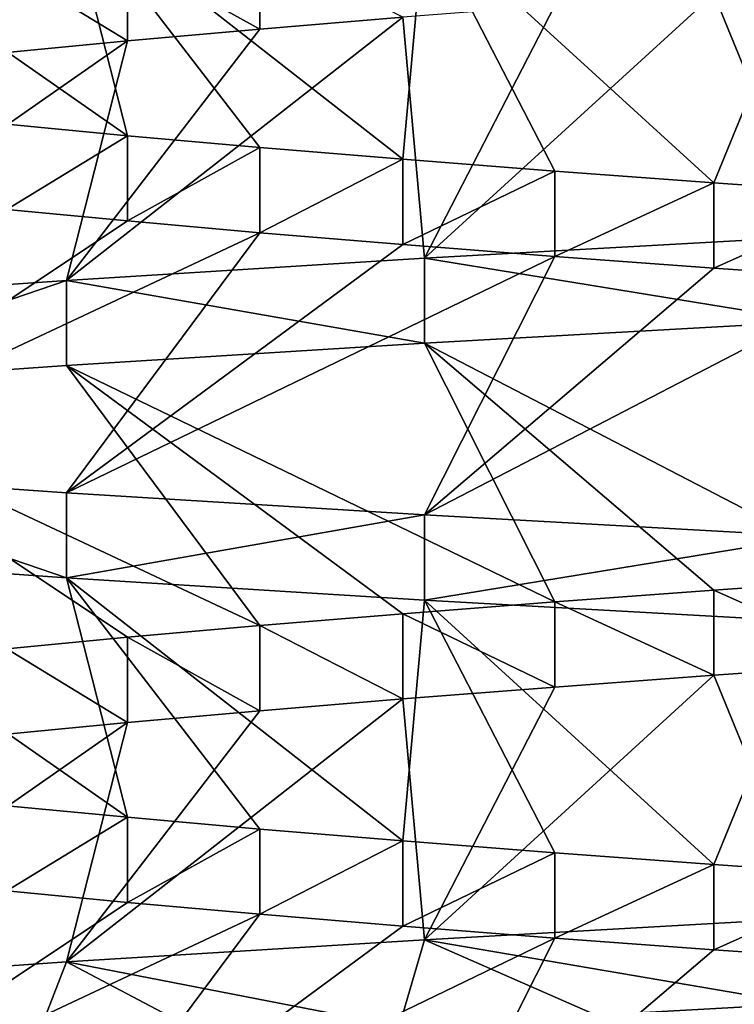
# Model space of a CAD drawing. Header units: inches. Extents: x -4.64 to 4.64, y -1.42 to 0.49.
# Tile 578 of 608: x 4.1951 to 4.2279, y 0.2684 to 0.3135. Entities that reach past the tile are written whole.
import ezdxf

# ---------------------------------------------------------------- set-up
doc = ezdxf.new("R2010")
doc.units = ezdxf.units.IN
doc.header["$LTSCALE"] = 65.185185
doc.header["$MEASUREMENT"] = 0
for name, color, linetype in [('108', 7, 'CONTINUOUS'), ('111', 7, 'CONTINUOUS'), ('112', 7, 'CONTINUOUS'), ('114', 7, 'CONTINUOUS'), ('275', 7, 'CONTINUOUS'), ('276', 7, 'CONTINUOUS'), ('362', 7, 'CONTINUOUS'), ('365', 7, 'CONTINUOUS'), ('366', 7, 'CONTINUOUS'), ('368', 7, 'CONTINUOUS'), ('512', 7, 'CONTINUOUS'), ('513', 7, 'CONTINUOUS')]:
    doc.layers.add(name, color=color, linetype=linetype)

msp = doc.modelspace()

# ---------------------------------------------------------------- linework, layer by layer
at = {"layer": '108', "color": 7, "linetype": 'CONTINUOUS', "true_color": 0x969696}
for points in [[(4.213645, 0.271323, 8.712769), (4.230847, 0.268381, 8.718049), (4.231468, 0.27232, 8.718175), (4.213645, 0.271323, 8.712769)], [(4.197219, 0.270304, 8.703988), (4.212477, 0.267352, 8.712276), (4.213645, 0.271323, 8.712769), (4.197219, 0.270304, 8.703988)], [(4.212477, 0.267352, 8.712276), (4.221514, 0.267872, 8.715629), (4.213645, 0.271323, 8.712769), (4.212477, 0.267352, 8.712276)], [(4.221514, 0.267872, 8.715629), (4.230847, 0.268381, 8.718049), (4.213645, 0.271323, 8.712769), (4.221514, 0.267872, 8.715629)], [(4.182822, 0.269297, 8.692173), (4.195651, 0.266297, 8.702918), (4.197219, 0.270304, 8.703988), (4.182822, 0.269297, 8.692173)], [(4.195651, 0.266297, 8.702918), (4.203824, 0.266823, 8.708023), (4.197219, 0.270304, 8.703988), (4.195651, 0.266297, 8.702918)], [(4.203824, 0.266823, 8.708023), (4.212477, 0.267352, 8.712276), (4.197219, 0.270304, 8.703988), (4.203824, 0.266823, 8.708023)], [(4.188033, 0.265773, 8.697007), (4.195651, 0.266297, 8.702918), (4.182822, 0.269297, 8.692173), (4.188033, 0.265773, 8.697007)]]:
    msp.add_3dface(points, dxfattribs=at)
at = {"layer": '111', "color": 7, "linetype": 'CONTINUOUS', "true_color": 0x969696}
for points in [[(4.213645, 0.302573, 8.712769), (4.231468, 0.299664, 8.718175), (4.231468, 0.30357, 8.718175), (4.213645, 0.302573, 8.712769)], [(4.197219, 0.301554, 8.703988), (4.213644, 0.298671, 8.712768), (4.213645, 0.302573, 8.712769), (4.197219, 0.301554, 8.703988)], [(4.213644, 0.298671, 8.712768), (4.231468, 0.299664, 8.718175), (4.213645, 0.302573, 8.712769), (4.213644, 0.298671, 8.712768)], [(4.182822, 0.300547, 8.692173), (4.182823, 0.296642, 8.692173), (4.197219, 0.301554, 8.703988), (4.182822, 0.300547, 8.692173)], [(4.182823, 0.296642, 8.692173), (4.19722, 0.29765, 8.703989), (4.197219, 0.301554, 8.703988), (4.182823, 0.296642, 8.692173)], [(4.19722, 0.29765, 8.703989), (4.213644, 0.298671, 8.712768), (4.197219, 0.301554, 8.703988), (4.19722, 0.29765, 8.703989)], [(4.197219, 0.287915, 8.546012), (4.182822, 0.288921, 8.557827), (4.182823, 0.292827, 8.557827), (4.197219, 0.287915, 8.546012)], [(4.19722, 0.291818, 8.546011), (4.197219, 0.287915, 8.546012), (4.182823, 0.292827, 8.557827), (4.19722, 0.291818, 8.546011)], [(4.213644, 0.290798, 8.537232), (4.197219, 0.287915, 8.546012), (4.19722, 0.291818, 8.546011), (4.213644, 0.290798, 8.537232)], [(4.213645, 0.286896, 8.537231), (4.197219, 0.287915, 8.546012), (4.213644, 0.290798, 8.537232), (4.213645, 0.286896, 8.537231)], [(4.231468, 0.289804, 8.531825), (4.213645, 0.286896, 8.537231), (4.213644, 0.290798, 8.537232), (4.231468, 0.289804, 8.531825)], [(4.231468, 0.285898, 8.531825), (4.213645, 0.286896, 8.537231), (4.231468, 0.289804, 8.531825), (4.231468, 0.285898, 8.531825)]]:
    msp.add_3dface(points, dxfattribs=at)
at = {"layer": '112', "color": 7, "linetype": 'CONTINUOUS', "true_color": 0x969696}
for points in [[(4.226913, 0.314696, 8.696046), (4.231468, 0.30357, 8.718175), (4.234469, 0.315224, 8.69807), (4.226913, 0.314696, 8.696046)], [(4.213645, 0.302573, 8.712769), (4.231468, 0.30357, 8.718175), (4.226913, 0.314696, 8.696046), (4.213645, 0.302573, 8.712769)], [(4.219614, 0.314157, 8.693243), (4.213645, 0.302573, 8.712769), (4.226913, 0.314696, 8.696046), (4.219614, 0.314157, 8.693243)], [(4.212644, 0.313614, 8.689692), (4.213645, 0.302573, 8.712769), (4.219614, 0.314157, 8.693243), (4.212644, 0.313614, 8.689692)], [(4.197219, 0.301554, 8.703988), (4.213645, 0.302573, 8.712769), (4.212644, 0.313614, 8.689692), (4.197219, 0.301554, 8.703988)], [(4.206087, 0.313069, 8.685433), (4.197219, 0.301554, 8.703988), (4.212644, 0.313614, 8.689692), (4.206087, 0.313069, 8.685433)], [(4.200008, 0.31253, 8.680509), (4.197219, 0.301554, 8.703988), (4.206087, 0.313069, 8.685433), (4.200008, 0.31253, 8.680509)], [(4.182822, 0.300547, 8.692173), (4.197219, 0.301554, 8.703988), (4.200008, 0.31253, 8.680509), (4.182822, 0.300547, 8.692173)], [(4.19448, 0.312004, 8.67498), (4.182822, 0.300547, 8.692173), (4.200008, 0.31253, 8.680509), (4.19448, 0.312004, 8.67498)], [(4.200011, 0.30428, 8.569488), (4.182823, 0.292827, 8.557827), (4.194483, 0.304808, 8.575016), (4.200011, 0.30428, 8.569488)], [(4.20609, 0.30374, 8.564565), (4.182823, 0.292827, 8.557827), (4.200011, 0.30428, 8.569488), (4.20609, 0.30374, 8.564565)], [(4.19722, 0.291818, 8.546011), (4.182823, 0.292827, 8.557827), (4.20609, 0.30374, 8.564565), (4.19722, 0.291818, 8.546011)], [(4.212647, 0.303198, 8.560307), (4.19722, 0.291818, 8.546011), (4.20609, 0.30374, 8.564565), (4.212647, 0.303198, 8.560307)], [(4.219617, 0.302652, 8.556755), (4.19722, 0.291818, 8.546011), (4.212647, 0.303198, 8.560307), (4.219617, 0.302652, 8.556755)], [(4.213644, 0.290798, 8.537232), (4.19722, 0.291818, 8.546011), (4.219617, 0.302652, 8.556755), (4.213644, 0.290798, 8.537232)], [(4.226915, 0.302114, 8.553954), (4.213644, 0.290798, 8.537232), (4.219617, 0.302652, 8.556755), (4.226915, 0.302114, 8.553954)], [(4.234471, 0.301588, 8.551929), (4.213644, 0.290798, 8.537232), (4.226915, 0.302114, 8.553954), (4.234471, 0.301588, 8.551929)], [(4.231468, 0.289804, 8.531825), (4.213644, 0.290798, 8.537232), (4.234471, 0.301588, 8.551929), (4.231468, 0.289804, 8.531825)], [(4.226913, 0.283446, 8.696046), (4.231468, 0.27232, 8.718175), (4.234469, 0.283974, 8.69807), (4.226913, 0.283446, 8.696046)], [(4.213645, 0.271323, 8.712769), (4.231468, 0.27232, 8.718175), (4.226913, 0.283446, 8.696046), (4.213645, 0.271323, 8.712769)], [(4.219614, 0.282907, 8.693243), (4.213645, 0.271323, 8.712769), (4.226913, 0.283446, 8.696046), (4.219614, 0.282907, 8.693243)], [(4.212644, 0.282364, 8.689692), (4.213645, 0.271323, 8.712769), (4.219614, 0.282907, 8.693243), (4.212644, 0.282364, 8.689692)], [(4.197219, 0.270304, 8.703988), (4.213645, 0.271323, 8.712769), (4.212644, 0.282364, 8.689692), (4.197219, 0.270304, 8.703988)], [(4.206087, 0.281819, 8.685433), (4.197219, 0.270304, 8.703988), (4.212644, 0.282364, 8.689692), (4.206087, 0.281819, 8.685433)], [(4.200008, 0.28128, 8.680509), (4.197219, 0.270304, 8.703988), (4.206087, 0.281819, 8.685433), (4.200008, 0.28128, 8.680509)], [(4.182822, 0.269297, 8.692173), (4.197219, 0.270304, 8.703988), (4.200008, 0.28128, 8.680509), (4.182822, 0.269297, 8.692173)], [(4.19448, 0.280754, 8.67498), (4.182822, 0.269297, 8.692173), (4.200008, 0.28128, 8.680509), (4.19448, 0.280754, 8.67498)], [(4.200011, 0.27303, 8.569488), (4.182823, 0.261577, 8.557827), (4.194483, 0.273558, 8.575016), (4.200011, 0.27303, 8.569488)], [(4.20609, 0.27249, 8.564565), (4.182823, 0.261577, 8.557827), (4.200011, 0.27303, 8.569488), (4.20609, 0.27249, 8.564565)], [(4.19722, 0.260568, 8.546011), (4.182823, 0.261577, 8.557827), (4.20609, 0.27249, 8.564565), (4.19722, 0.260568, 8.546011)], [(4.212647, 0.271948, 8.560307), (4.19722, 0.260568, 8.546011), (4.20609, 0.27249, 8.564565), (4.212647, 0.271948, 8.560307)], [(4.219617, 0.271402, 8.556755), (4.19722, 0.260568, 8.546011), (4.212647, 0.271948, 8.560307), (4.219617, 0.271402, 8.556755)], [(4.213644, 0.259548, 8.537232), (4.19722, 0.260568, 8.546011), (4.219617, 0.271402, 8.556755), (4.213644, 0.259548, 8.537232)], [(4.226915, 0.270864, 8.553954), (4.213644, 0.259548, 8.537232), (4.219617, 0.271402, 8.556755), (4.226915, 0.270864, 8.553954)], [(4.234471, 0.270338, 8.551929), (4.213644, 0.259548, 8.537232), (4.226915, 0.270864, 8.553954), (4.234471, 0.270338, 8.551929)], [(4.231468, 0.258554, 8.531825), (4.213644, 0.259548, 8.537232), (4.234471, 0.270338, 8.551929), (4.231468, 0.258554, 8.531825)]]:
    msp.add_3dface(points, dxfattribs=at)
at = {"layer": '114', "color": 7, "linetype": 'CONTINUOUS', "true_color": 0x969696}
for points in [[(4.182822, 0.320171, 8.557827), (4.197219, 0.319165, 8.546012), (4.200008, 0.308188, 8.569491), (4.182822, 0.320171, 8.557827)], [(4.19448, 0.308715, 8.57502), (4.182822, 0.320171, 8.557827), (4.200008, 0.308188, 8.569491), (4.19448, 0.308715, 8.57502)], [(4.197219, 0.319165, 8.546012), (4.213645, 0.318146, 8.537231), (4.212644, 0.307105, 8.560308), (4.197219, 0.319165, 8.546012)], [(4.200008, 0.308188, 8.569491), (4.197219, 0.319165, 8.546012), (4.206087, 0.30765, 8.564567), (4.200008, 0.308188, 8.569491)], [(4.206087, 0.30765, 8.564567), (4.197219, 0.319165, 8.546012), (4.212644, 0.307105, 8.560308), (4.206087, 0.30765, 8.564567)], [(4.212644, 0.307105, 8.560308), (4.213645, 0.318146, 8.537231), (4.219614, 0.306562, 8.556757), (4.212644, 0.307105, 8.560308)], [(4.213645, 0.318146, 8.537231), (4.231468, 0.317148, 8.531825), (4.226913, 0.306023, 8.553954), (4.213645, 0.318146, 8.537231)], [(4.219614, 0.306562, 8.556757), (4.213645, 0.318146, 8.537231), (4.226913, 0.306023, 8.553954), (4.219614, 0.306562, 8.556757)], [(4.226913, 0.306023, 8.553954), (4.231468, 0.317148, 8.531825), (4.234469, 0.305494, 8.55193), (4.226913, 0.306023, 8.553954)], [(4.231468, 0.299664, 8.718175), (4.213644, 0.298671, 8.712768), (4.234471, 0.287881, 8.698071), (4.231468, 0.299664, 8.718175)], [(4.213644, 0.298671, 8.712768), (4.19722, 0.29765, 8.703989), (4.219617, 0.286817, 8.693245), (4.213644, 0.298671, 8.712768)], [(4.234471, 0.287881, 8.698071), (4.213644, 0.298671, 8.712768), (4.226915, 0.287354, 8.696046), (4.234471, 0.287881, 8.698071)], [(4.226915, 0.287354, 8.696046), (4.213644, 0.298671, 8.712768), (4.219617, 0.286817, 8.693245), (4.226915, 0.287354, 8.696046)], [(4.19722, 0.29765, 8.703989), (4.182823, 0.296642, 8.692173), (4.20609, 0.285728, 8.685435), (4.19722, 0.29765, 8.703989)], [(4.219617, 0.286817, 8.693245), (4.19722, 0.29765, 8.703989), (4.212647, 0.286271, 8.689693), (4.219617, 0.286817, 8.693245)], [(4.212647, 0.286271, 8.689693), (4.19722, 0.29765, 8.703989), (4.20609, 0.285728, 8.685435), (4.212647, 0.286271, 8.689693)], [(4.20609, 0.285728, 8.685435), (4.182823, 0.296642, 8.692173), (4.200011, 0.285189, 8.680512), (4.20609, 0.285728, 8.685435)], [(4.200011, 0.285189, 8.680512), (4.182823, 0.296642, 8.692173), (4.194483, 0.284661, 8.674984), (4.200011, 0.285189, 8.680512)], [(4.182822, 0.288921, 8.557827), (4.197219, 0.287915, 8.546012), (4.200008, 0.276938, 8.569491), (4.182822, 0.288921, 8.557827)], [(4.19448, 0.277465, 8.57502), (4.182822, 0.288921, 8.557827), (4.200008, 0.276938, 8.569491), (4.19448, 0.277465, 8.57502)], [(4.197219, 0.287915, 8.546012), (4.213645, 0.286896, 8.537231), (4.212644, 0.275855, 8.560308), (4.197219, 0.287915, 8.546012)], [(4.200008, 0.276938, 8.569491), (4.197219, 0.287915, 8.546012), (4.206087, 0.2764, 8.564567), (4.200008, 0.276938, 8.569491)], [(4.206087, 0.2764, 8.564567), (4.197219, 0.287915, 8.546012), (4.212644, 0.275855, 8.560308), (4.206087, 0.2764, 8.564567)], [(4.212644, 0.275855, 8.560308), (4.213645, 0.286896, 8.537231), (4.219614, 0.275312, 8.556757), (4.212644, 0.275855, 8.560308)], [(4.213645, 0.286896, 8.537231), (4.231468, 0.285898, 8.531825), (4.226913, 0.274773, 8.553954), (4.213645, 0.286896, 8.537231)], [(4.219614, 0.275312, 8.556757), (4.213645, 0.286896, 8.537231), (4.226913, 0.274773, 8.553954), (4.219614, 0.275312, 8.556757)], [(4.226913, 0.274773, 8.553954), (4.231468, 0.285898, 8.531825), (4.234469, 0.274244, 8.55193), (4.226913, 0.274773, 8.553954)], [(4.230847, 0.268381, 8.718049), (4.221514, 0.267872, 8.715629), (4.234471, 0.256631, 8.698071), (4.230847, 0.268381, 8.718049)]]:
    msp.add_3dface(points, dxfattribs=at)
at = {"layer": '275', "color": 7, "linetype": 'CONTINUOUS', "true_color": 0x969696}
for points in [[(4.206087, 0.313069, 8.685433), (4.20609, 0.316978, 8.685435), (4.200011, 0.316439, 8.680512), (4.206087, 0.313069, 8.685433)], [(4.206087, 0.313069, 8.685433), (4.212644, 0.313614, 8.689692), (4.20609, 0.316978, 8.685435), (4.206087, 0.313069, 8.685433)], [(4.200008, 0.31253, 8.680509), (4.200011, 0.316439, 8.680512), (4.194483, 0.315911, 8.674984), (4.200008, 0.31253, 8.680509)], [(4.200008, 0.31253, 8.680509), (4.206087, 0.313069, 8.685433), (4.200011, 0.316439, 8.680512), (4.200008, 0.31253, 8.680509)], [(4.19448, 0.312004, 8.67498), (4.200008, 0.31253, 8.680509), (4.194483, 0.315911, 8.674984), (4.19448, 0.312004, 8.67498)], [(4.194483, 0.304808, 8.575016), (4.19448, 0.308715, 8.57502), (4.200008, 0.308188, 8.569491), (4.194483, 0.304808, 8.575016)], [(4.200011, 0.30428, 8.569488), (4.194483, 0.304808, 8.575016), (4.200008, 0.308188, 8.569491), (4.200011, 0.30428, 8.569488)], [(4.200011, 0.30428, 8.569488), (4.200008, 0.308188, 8.569491), (4.206087, 0.30765, 8.564567), (4.200011, 0.30428, 8.569488)], [(4.20609, 0.30374, 8.564565), (4.200011, 0.30428, 8.569488), (4.206087, 0.30765, 8.564567), (4.20609, 0.30374, 8.564565)], [(4.20609, 0.30374, 8.564565), (4.206087, 0.30765, 8.564567), (4.212644, 0.307105, 8.560308), (4.20609, 0.30374, 8.564565)], [(4.212647, 0.303198, 8.560307), (4.20609, 0.30374, 8.564565), (4.212644, 0.307105, 8.560308), (4.212647, 0.303198, 8.560307)], [(4.212647, 0.303198, 8.560307), (4.212644, 0.307105, 8.560308), (4.219614, 0.306562, 8.556757), (4.212647, 0.303198, 8.560307)], [(4.219617, 0.302652, 8.556755), (4.212647, 0.303198, 8.560307), (4.219614, 0.306562, 8.556757), (4.219617, 0.302652, 8.556755)], [(4.219617, 0.302652, 8.556755), (4.219614, 0.306562, 8.556757), (4.226913, 0.306023, 8.553954), (4.219617, 0.302652, 8.556755)], [(4.226915, 0.302114, 8.553954), (4.219617, 0.302652, 8.556755), (4.226913, 0.306023, 8.553954), (4.226915, 0.302114, 8.553954)], [(4.226915, 0.302114, 8.553954), (4.226913, 0.306023, 8.553954), (4.234469, 0.305494, 8.55193), (4.226915, 0.302114, 8.553954)], [(4.234471, 0.301588, 8.551929), (4.226915, 0.302114, 8.553954), (4.234469, 0.305494, 8.55193), (4.234471, 0.301588, 8.551929)]]:
    msp.add_3dface(points, dxfattribs=at)
at = {"layer": '276', "color": 7, "linetype": 'CONTINUOUS', "true_color": 0x969696}
for points in [[(4.234469, 0.283974, 8.69807), (4.234471, 0.287881, 8.698071), (4.226915, 0.287354, 8.696046), (4.234469, 0.283974, 8.69807)], [(4.226913, 0.283446, 8.696046), (4.226915, 0.287354, 8.696046), (4.219617, 0.286817, 8.693245), (4.226913, 0.283446, 8.696046)], [(4.226913, 0.283446, 8.696046), (4.234469, 0.283974, 8.69807), (4.226915, 0.287354, 8.696046), (4.226913, 0.283446, 8.696046)], [(4.219614, 0.282907, 8.693243), (4.219617, 0.286817, 8.693245), (4.212647, 0.286271, 8.689693), (4.219614, 0.282907, 8.693243)], [(4.219614, 0.282907, 8.693243), (4.226913, 0.283446, 8.696046), (4.219617, 0.286817, 8.693245), (4.219614, 0.282907, 8.693243)], [(4.212644, 0.282364, 8.689692), (4.212647, 0.286271, 8.689693), (4.20609, 0.285728, 8.685435), (4.212644, 0.282364, 8.689692)], [(4.212644, 0.282364, 8.689692), (4.219614, 0.282907, 8.693243), (4.212647, 0.286271, 8.689693), (4.212644, 0.282364, 8.689692)], [(4.206087, 0.281819, 8.685433), (4.20609, 0.285728, 8.685435), (4.200011, 0.285189, 8.680512), (4.206087, 0.281819, 8.685433)], [(4.206087, 0.281819, 8.685433), (4.212644, 0.282364, 8.689692), (4.20609, 0.285728, 8.685435), (4.206087, 0.281819, 8.685433)], [(4.200008, 0.28128, 8.680509), (4.200011, 0.285189, 8.680512), (4.194483, 0.284661, 8.674984), (4.200008, 0.28128, 8.680509)], [(4.200008, 0.28128, 8.680509), (4.206087, 0.281819, 8.685433), (4.200011, 0.285189, 8.680512), (4.200008, 0.28128, 8.680509)], [(4.19448, 0.280754, 8.67498), (4.200008, 0.28128, 8.680509), (4.194483, 0.284661, 8.674984), (4.19448, 0.280754, 8.67498)], [(4.194483, 0.273558, 8.575016), (4.19448, 0.277465, 8.57502), (4.200008, 0.276938, 8.569491), (4.194483, 0.273558, 8.575016)], [(4.200011, 0.27303, 8.569488), (4.194483, 0.273558, 8.575016), (4.200008, 0.276938, 8.569491), (4.200011, 0.27303, 8.569488)], [(4.200011, 0.27303, 8.569488), (4.200008, 0.276938, 8.569491), (4.206087, 0.2764, 8.564567), (4.200011, 0.27303, 8.569488)], [(4.20609, 0.27249, 8.564565), (4.200011, 0.27303, 8.569488), (4.206087, 0.2764, 8.564567), (4.20609, 0.27249, 8.564565)], [(4.20609, 0.27249, 8.564565), (4.206087, 0.2764, 8.564567), (4.212644, 0.275855, 8.560308), (4.20609, 0.27249, 8.564565)], [(4.212647, 0.271948, 8.560307), (4.20609, 0.27249, 8.564565), (4.212644, 0.275855, 8.560308), (4.212647, 0.271948, 8.560307)], [(4.212647, 0.271948, 8.560307), (4.212644, 0.275855, 8.560308), (4.219614, 0.275312, 8.556757), (4.212647, 0.271948, 8.560307)], [(4.219617, 0.271402, 8.556755), (4.212647, 0.271948, 8.560307), (4.219614, 0.275312, 8.556757), (4.219617, 0.271402, 8.556755)], [(4.219617, 0.271402, 8.556755), (4.219614, 0.275312, 8.556757), (4.226913, 0.274773, 8.553954), (4.219617, 0.271402, 8.556755)], [(4.226915, 0.270864, 8.553954), (4.219617, 0.271402, 8.556755), (4.226913, 0.274773, 8.553954), (4.226915, 0.270864, 8.553954)], [(4.226915, 0.270864, 8.553954), (4.226913, 0.274773, 8.553954), (4.234469, 0.274244, 8.55193), (4.226915, 0.270864, 8.553954)], [(4.234471, 0.270338, 8.551929), (4.226915, 0.270864, 8.553954), (4.234469, 0.274244, 8.55193), (4.234471, 0.270338, 8.551929)]]:
    msp.add_3dface(points, dxfattribs=at)
at = {"layer": '362', "color": 7, "linetype": 'CONTINUOUS', "true_color": 0x969696}
for points in [[(4.213645, 0.271323, -8.537231), (4.230847, 0.268381, -8.531951), (4.231468, 0.27232, -8.531825), (4.213645, 0.271323, -8.537231)], [(4.197219, 0.270304, -8.546012), (4.212477, 0.267352, -8.537724), (4.213645, 0.271323, -8.537231), (4.197219, 0.270304, -8.546012)], [(4.212477, 0.267352, -8.537724), (4.221514, 0.267872, -8.534371), (4.213645, 0.271323, -8.537231), (4.212477, 0.267352, -8.537724)], [(4.221514, 0.267872, -8.534371), (4.230847, 0.268381, -8.531951), (4.213645, 0.271323, -8.537231), (4.221514, 0.267872, -8.534371)], [(4.182822, 0.269297, -8.557827), (4.195651, 0.266297, -8.547082), (4.197219, 0.270304, -8.546012), (4.182822, 0.269297, -8.557827)], [(4.195651, 0.266297, -8.547082), (4.203824, 0.266823, -8.541977), (4.197219, 0.270304, -8.546012), (4.195651, 0.266297, -8.547082)], [(4.203824, 0.266823, -8.541977), (4.212477, 0.267352, -8.537724), (4.197219, 0.270304, -8.546012), (4.203824, 0.266823, -8.541977)], [(4.188033, 0.265773, -8.552993), (4.195651, 0.266297, -8.547082), (4.182822, 0.269297, -8.557827), (4.188033, 0.265773, -8.552993)]]:
    msp.add_3dface(points, dxfattribs=at)
at = {"layer": '365', "color": 7, "linetype": 'CONTINUOUS', "true_color": 0x969696}
for points in [[(4.213645, 0.302573, -8.537231), (4.231468, 0.299664, -8.531825), (4.231468, 0.30357, -8.531825), (4.213645, 0.302573, -8.537231)], [(4.197219, 0.301554, -8.546012), (4.213644, 0.298671, -8.537232), (4.213645, 0.302573, -8.537231), (4.197219, 0.301554, -8.546012)], [(4.213644, 0.298671, -8.537232), (4.231468, 0.299664, -8.531825), (4.213645, 0.302573, -8.537231), (4.213644, 0.298671, -8.537232)], [(4.182822, 0.300547, -8.557827), (4.182823, 0.296642, -8.557827), (4.197219, 0.301554, -8.546012), (4.182822, 0.300547, -8.557827)], [(4.182823, 0.296642, -8.557827), (4.19722, 0.29765, -8.546011), (4.197219, 0.301554, -8.546012), (4.182823, 0.296642, -8.557827)], [(4.19722, 0.29765, -8.546011), (4.213644, 0.298671, -8.537232), (4.197219, 0.301554, -8.546012), (4.19722, 0.29765, -8.546011)], [(4.197219, 0.287915, -8.703988), (4.182822, 0.288921, -8.692173), (4.182823, 0.292827, -8.692173), (4.197219, 0.287915, -8.703988)], [(4.19722, 0.291818, -8.703989), (4.197219, 0.287915, -8.703988), (4.182823, 0.292827, -8.692173), (4.19722, 0.291818, -8.703989)], [(4.213644, 0.290798, -8.712768), (4.197219, 0.287915, -8.703988), (4.19722, 0.291818, -8.703989), (4.213644, 0.290798, -8.712768)], [(4.213645, 0.286896, -8.712769), (4.197219, 0.287915, -8.703988), (4.213644, 0.290798, -8.712768), (4.213645, 0.286896, -8.712769)], [(4.231468, 0.289804, -8.718175), (4.213645, 0.286896, -8.712769), (4.213644, 0.290798, -8.712768), (4.231468, 0.289804, -8.718175)], [(4.231468, 0.285898, -8.718175), (4.213645, 0.286896, -8.712769), (4.231468, 0.289804, -8.718175), (4.231468, 0.285898, -8.718175)]]:
    msp.add_3dface(points, dxfattribs=at)
at = {"layer": '366', "color": 7, "linetype": 'CONTINUOUS', "true_color": 0x969696}
for points in [[(4.226913, 0.314696, -8.553954), (4.231468, 0.30357, -8.531825), (4.234469, 0.315224, -8.55193), (4.226913, 0.314696, -8.553954)], [(4.213645, 0.302573, -8.537231), (4.231468, 0.30357, -8.531825), (4.226913, 0.314696, -8.553954), (4.213645, 0.302573, -8.537231)], [(4.219614, 0.314157, -8.556757), (4.213645, 0.302573, -8.537231), (4.226913, 0.314696, -8.553954), (4.219614, 0.314157, -8.556757)], [(4.212644, 0.313614, -8.560308), (4.213645, 0.302573, -8.537231), (4.219614, 0.314157, -8.556757), (4.212644, 0.313614, -8.560308)], [(4.197219, 0.301554, -8.546012), (4.213645, 0.302573, -8.537231), (4.212644, 0.313614, -8.560308), (4.197219, 0.301554, -8.546012)], [(4.206087, 0.313069, -8.564567), (4.197219, 0.301554, -8.546012), (4.212644, 0.313614, -8.560308), (4.206087, 0.313069, -8.564567)], [(4.200008, 0.31253, -8.569491), (4.197219, 0.301554, -8.546012), (4.206087, 0.313069, -8.564567), (4.200008, 0.31253, -8.569491)], [(4.182822, 0.300547, -8.557827), (4.197219, 0.301554, -8.546012), (4.200008, 0.31253, -8.569491), (4.182822, 0.300547, -8.557827)], [(4.19448, 0.312004, -8.57502), (4.182822, 0.300547, -8.557827), (4.200008, 0.31253, -8.569491), (4.19448, 0.312004, -8.57502)], [(4.200011, 0.30428, -8.680512), (4.182823, 0.292827, -8.692173), (4.194483, 0.304808, -8.674984), (4.200011, 0.30428, -8.680512)], [(4.20609, 0.30374, -8.685435), (4.182823, 0.292827, -8.692173), (4.200011, 0.30428, -8.680512), (4.20609, 0.30374, -8.685435)], [(4.19722, 0.291818, -8.703989), (4.182823, 0.292827, -8.692173), (4.20609, 0.30374, -8.685435), (4.19722, 0.291818, -8.703989)], [(4.212647, 0.303198, -8.689693), (4.19722, 0.291818, -8.703989), (4.20609, 0.30374, -8.685435), (4.212647, 0.303198, -8.689693)], [(4.219617, 0.302652, -8.693245), (4.19722, 0.291818, -8.703989), (4.212647, 0.303198, -8.689693), (4.219617, 0.302652, -8.693245)], [(4.213644, 0.290798, -8.712768), (4.19722, 0.291818, -8.703989), (4.219617, 0.302652, -8.693245), (4.213644, 0.290798, -8.712768)], [(4.226915, 0.302114, -8.696046), (4.213644, 0.290798, -8.712768), (4.219617, 0.302652, -8.693245), (4.226915, 0.302114, -8.696046)], [(4.234471, 0.301588, -8.698071), (4.213644, 0.290798, -8.712768), (4.226915, 0.302114, -8.696046), (4.234471, 0.301588, -8.698071)], [(4.231468, 0.289804, -8.718175), (4.213644, 0.290798, -8.712768), (4.234471, 0.301588, -8.698071), (4.231468, 0.289804, -8.718175)], [(4.226913, 0.283446, -8.553954), (4.231468, 0.27232, -8.531825), (4.234469, 0.283974, -8.55193), (4.226913, 0.283446, -8.553954)], [(4.213645, 0.271323, -8.537231), (4.231468, 0.27232, -8.531825), (4.226913, 0.283446, -8.553954), (4.213645, 0.271323, -8.537231)], [(4.219614, 0.282907, -8.556757), (4.213645, 0.271323, -8.537231), (4.226913, 0.283446, -8.553954), (4.219614, 0.282907, -8.556757)], [(4.212644, 0.282364, -8.560308), (4.213645, 0.271323, -8.537231), (4.219614, 0.282907, -8.556757), (4.212644, 0.282364, -8.560308)], [(4.197219, 0.270304, -8.546012), (4.213645, 0.271323, -8.537231), (4.212644, 0.282364, -8.560308), (4.197219, 0.270304, -8.546012)], [(4.206087, 0.281819, -8.564567), (4.197219, 0.270304, -8.546012), (4.212644, 0.282364, -8.560308), (4.206087, 0.281819, -8.564567)], [(4.200008, 0.28128, -8.569491), (4.197219, 0.270304, -8.546012), (4.206087, 0.281819, -8.564567), (4.200008, 0.28128, -8.569491)], [(4.182822, 0.269297, -8.557827), (4.197219, 0.270304, -8.546012), (4.200008, 0.28128, -8.569491), (4.182822, 0.269297, -8.557827)], [(4.19448, 0.280754, -8.57502), (4.182822, 0.269297, -8.557827), (4.200008, 0.28128, -8.569491), (4.19448, 0.280754, -8.57502)], [(4.200011, 0.27303, -8.680512), (4.182823, 0.261577, -8.692173), (4.194483, 0.273558, -8.674984), (4.200011, 0.27303, -8.680512)], [(4.20609, 0.27249, -8.685435), (4.182823, 0.261577, -8.692173), (4.200011, 0.27303, -8.680512), (4.20609, 0.27249, -8.685435)], [(4.19722, 0.260568, -8.703989), (4.182823, 0.261577, -8.692173), (4.20609, 0.27249, -8.685435), (4.19722, 0.260568, -8.703989)], [(4.212647, 0.271948, -8.689693), (4.19722, 0.260568, -8.703989), (4.20609, 0.27249, -8.685435), (4.212647, 0.271948, -8.689693)], [(4.219617, 0.271402, -8.693245), (4.19722, 0.260568, -8.703989), (4.212647, 0.271948, -8.689693), (4.219617, 0.271402, -8.693245)], [(4.213644, 0.259548, -8.712768), (4.19722, 0.260568, -8.703989), (4.219617, 0.271402, -8.693245), (4.213644, 0.259548, -8.712768)], [(4.226915, 0.270864, -8.696046), (4.213644, 0.259548, -8.712768), (4.219617, 0.271402, -8.693245), (4.226915, 0.270864, -8.696046)], [(4.234471, 0.270338, -8.698071), (4.213644, 0.259548, -8.712768), (4.226915, 0.270864, -8.696046), (4.234471, 0.270338, -8.698071)], [(4.231468, 0.258554, -8.718175), (4.213644, 0.259548, -8.712768), (4.234471, 0.270338, -8.698071), (4.231468, 0.258554, -8.718175)]]:
    msp.add_3dface(points, dxfattribs=at)
at = {"layer": '368', "color": 7, "linetype": 'CONTINUOUS', "true_color": 0x969696}
for points in [[(4.182822, 0.320171, -8.692173), (4.197219, 0.319165, -8.703988), (4.200008, 0.308188, -8.680509), (4.182822, 0.320171, -8.692173)], [(4.19448, 0.308715, -8.67498), (4.182822, 0.320171, -8.692173), (4.200008, 0.308188, -8.680509), (4.19448, 0.308715, -8.67498)], [(4.197219, 0.319165, -8.703988), (4.213645, 0.318146, -8.712769), (4.212644, 0.307105, -8.689692), (4.197219, 0.319165, -8.703988)], [(4.200008, 0.308188, -8.680509), (4.197219, 0.319165, -8.703988), (4.206087, 0.30765, -8.685433), (4.200008, 0.308188, -8.680509)], [(4.206087, 0.30765, -8.685433), (4.197219, 0.319165, -8.703988), (4.212644, 0.307105, -8.689692), (4.206087, 0.30765, -8.685433)], [(4.212644, 0.307105, -8.689692), (4.213645, 0.318146, -8.712769), (4.219614, 0.306562, -8.693243), (4.212644, 0.307105, -8.689692)], [(4.213645, 0.318146, -8.712769), (4.231468, 0.317148, -8.718175), (4.226913, 0.306023, -8.696046), (4.213645, 0.318146, -8.712769)], [(4.219614, 0.306562, -8.693243), (4.213645, 0.318146, -8.712769), (4.226913, 0.306023, -8.696046), (4.219614, 0.306562, -8.693243)], [(4.226913, 0.306023, -8.696046), (4.231468, 0.317148, -8.718175), (4.234469, 0.305494, -8.69807), (4.226913, 0.306023, -8.696046)], [(4.231468, 0.299664, -8.531825), (4.213644, 0.298671, -8.537232), (4.234471, 0.287881, -8.551929), (4.231468, 0.299664, -8.531825)], [(4.213644, 0.298671, -8.537232), (4.19722, 0.29765, -8.546011), (4.219617, 0.286817, -8.556755), (4.213644, 0.298671, -8.537232)], [(4.234471, 0.287881, -8.551929), (4.213644, 0.298671, -8.537232), (4.226915, 0.287354, -8.553954), (4.234471, 0.287881, -8.551929)], [(4.226915, 0.287354, -8.553954), (4.213644, 0.298671, -8.537232), (4.219617, 0.286817, -8.556755), (4.226915, 0.287354, -8.553954)], [(4.19722, 0.29765, -8.546011), (4.182823, 0.296642, -8.557827), (4.20609, 0.285728, -8.564565), (4.19722, 0.29765, -8.546011)], [(4.219617, 0.286817, -8.556755), (4.19722, 0.29765, -8.546011), (4.212647, 0.286271, -8.560307), (4.219617, 0.286817, -8.556755)], [(4.212647, 0.286271, -8.560307), (4.19722, 0.29765, -8.546011), (4.20609, 0.285728, -8.564565), (4.212647, 0.286271, -8.560307)], [(4.20609, 0.285728, -8.564565), (4.182823, 0.296642, -8.557827), (4.200011, 0.285189, -8.569488), (4.20609, 0.285728, -8.564565)], [(4.200011, 0.285189, -8.569488), (4.182823, 0.296642, -8.557827), (4.194483, 0.284661, -8.575016), (4.200011, 0.285189, -8.569488)], [(4.182822, 0.288921, -8.692173), (4.197219, 0.287915, -8.703988), (4.200008, 0.276938, -8.680509), (4.182822, 0.288921, -8.692173)], [(4.19448, 0.277465, -8.67498), (4.182822, 0.288921, -8.692173), (4.200008, 0.276938, -8.680509), (4.19448, 0.277465, -8.67498)], [(4.197219, 0.287915, -8.703988), (4.213645, 0.286896, -8.712769), (4.212644, 0.275855, -8.689692), (4.197219, 0.287915, -8.703988)], [(4.200008, 0.276938, -8.680509), (4.197219, 0.287915, -8.703988), (4.206087, 0.2764, -8.685433), (4.200008, 0.276938, -8.680509)], [(4.206087, 0.2764, -8.685433), (4.197219, 0.287915, -8.703988), (4.212644, 0.275855, -8.689692), (4.206087, 0.2764, -8.685433)], [(4.212644, 0.275855, -8.689692), (4.213645, 0.286896, -8.712769), (4.219614, 0.275312, -8.693243), (4.212644, 0.275855, -8.689692)], [(4.213645, 0.286896, -8.712769), (4.231468, 0.285898, -8.718175), (4.226913, 0.274773, -8.696046), (4.213645, 0.286896, -8.712769)], [(4.219614, 0.275312, -8.693243), (4.213645, 0.286896, -8.712769), (4.226913, 0.274773, -8.696046), (4.219614, 0.275312, -8.693243)], [(4.226913, 0.274773, -8.696046), (4.231468, 0.285898, -8.718175), (4.234469, 0.274244, -8.69807), (4.226913, 0.274773, -8.696046)], [(4.230847, 0.268381, -8.531951), (4.221514, 0.267872, -8.534371), (4.234471, 0.256631, -8.551929), (4.230847, 0.268381, -8.531951)]]:
    msp.add_3dface(points, dxfattribs=at)
at = {"layer": '512', "color": 7, "linetype": 'CONTINUOUS', "true_color": 0x969696}
for points in [[(4.206087, 0.313069, -8.564567), (4.20609, 0.316978, -8.564565), (4.200011, 0.316439, -8.569488), (4.206087, 0.313069, -8.564567)], [(4.206087, 0.313069, -8.564567), (4.212644, 0.313614, -8.560308), (4.20609, 0.316978, -8.564565), (4.206087, 0.313069, -8.564567)], [(4.200008, 0.31253, -8.569491), (4.200011, 0.316439, -8.569488), (4.194483, 0.315911, -8.575016), (4.200008, 0.31253, -8.569491)], [(4.200008, 0.31253, -8.569491), (4.206087, 0.313069, -8.564567), (4.200011, 0.316439, -8.569488), (4.200008, 0.31253, -8.569491)], [(4.19448, 0.312004, -8.57502), (4.200008, 0.31253, -8.569491), (4.194483, 0.315911, -8.575016), (4.19448, 0.312004, -8.57502)], [(4.194483, 0.304808, -8.674984), (4.19448, 0.308715, -8.67498), (4.200008, 0.308188, -8.680509), (4.194483, 0.304808, -8.674984)], [(4.200011, 0.30428, -8.680512), (4.194483, 0.304808, -8.674984), (4.200008, 0.308188, -8.680509), (4.200011, 0.30428, -8.680512)], [(4.200011, 0.30428, -8.680512), (4.200008, 0.308188, -8.680509), (4.206087, 0.30765, -8.685433), (4.200011, 0.30428, -8.680512)], [(4.20609, 0.30374, -8.685435), (4.200011, 0.30428, -8.680512), (4.206087, 0.30765, -8.685433), (4.20609, 0.30374, -8.685435)], [(4.20609, 0.30374, -8.685435), (4.206087, 0.30765, -8.685433), (4.212644, 0.307105, -8.689692), (4.20609, 0.30374, -8.685435)], [(4.212647, 0.303198, -8.689693), (4.20609, 0.30374, -8.685435), (4.212644, 0.307105, -8.689692), (4.212647, 0.303198, -8.689693)], [(4.212647, 0.303198, -8.689693), (4.212644, 0.307105, -8.689692), (4.219614, 0.306562, -8.693243), (4.212647, 0.303198, -8.689693)], [(4.219617, 0.302652, -8.693245), (4.212647, 0.303198, -8.689693), (4.219614, 0.306562, -8.693243), (4.219617, 0.302652, -8.693245)], [(4.219617, 0.302652, -8.693245), (4.219614, 0.306562, -8.693243), (4.226913, 0.306023, -8.696046), (4.219617, 0.302652, -8.693245)], [(4.226915, 0.302114, -8.696046), (4.219617, 0.302652, -8.693245), (4.226913, 0.306023, -8.696046), (4.226915, 0.302114, -8.696046)], [(4.226915, 0.302114, -8.696046), (4.226913, 0.306023, -8.696046), (4.234469, 0.305494, -8.69807), (4.226915, 0.302114, -8.696046)], [(4.234471, 0.301588, -8.698071), (4.226915, 0.302114, -8.696046), (4.234469, 0.305494, -8.69807), (4.234471, 0.301588, -8.698071)]]:
    msp.add_3dface(points, dxfattribs=at)
at = {"layer": '513', "color": 7, "linetype": 'CONTINUOUS', "true_color": 0x969696}
for points in [[(4.234469, 0.283974, -8.55193), (4.234471, 0.287881, -8.551929), (4.226915, 0.287354, -8.553954), (4.234469, 0.283974, -8.55193)], [(4.226913, 0.283446, -8.553954), (4.226915, 0.287354, -8.553954), (4.219617, 0.286817, -8.556755), (4.226913, 0.283446, -8.553954)], [(4.226913, 0.283446, -8.553954), (4.234469, 0.283974, -8.55193), (4.226915, 0.287354, -8.553954), (4.226913, 0.283446, -8.553954)], [(4.219614, 0.282907, -8.556757), (4.219617, 0.286817, -8.556755), (4.212647, 0.286271, -8.560307), (4.219614, 0.282907, -8.556757)], [(4.219614, 0.282907, -8.556757), (4.226913, 0.283446, -8.553954), (4.219617, 0.286817, -8.556755), (4.219614, 0.282907, -8.556757)], [(4.212644, 0.282364, -8.560308), (4.212647, 0.286271, -8.560307), (4.20609, 0.285728, -8.564565), (4.212644, 0.282364, -8.560308)], [(4.212644, 0.282364, -8.560308), (4.219614, 0.282907, -8.556757), (4.212647, 0.286271, -8.560307), (4.212644, 0.282364, -8.560308)], [(4.206087, 0.281819, -8.564567), (4.20609, 0.285728, -8.564565), (4.200011, 0.285189, -8.569488), (4.206087, 0.281819, -8.564567)], [(4.206087, 0.281819, -8.564567), (4.212644, 0.282364, -8.560308), (4.20609, 0.285728, -8.564565), (4.206087, 0.281819, -8.564567)], [(4.200008, 0.28128, -8.569491), (4.200011, 0.285189, -8.569488), (4.194483, 0.284661, -8.575016), (4.200008, 0.28128, -8.569491)], [(4.200008, 0.28128, -8.569491), (4.206087, 0.281819, -8.564567), (4.200011, 0.285189, -8.569488), (4.200008, 0.28128, -8.569491)], [(4.19448, 0.280754, -8.57502), (4.200008, 0.28128, -8.569491), (4.194483, 0.284661, -8.575016), (4.19448, 0.280754, -8.57502)], [(4.194483, 0.273558, -8.674984), (4.19448, 0.277465, -8.67498), (4.200008, 0.276938, -8.680509), (4.194483, 0.273558, -8.674984)], [(4.200011, 0.27303, -8.680512), (4.194483, 0.273558, -8.674984), (4.200008, 0.276938, -8.680509), (4.200011, 0.27303, -8.680512)], [(4.200011, 0.27303, -8.680512), (4.200008, 0.276938, -8.680509), (4.206087, 0.2764, -8.685433), (4.200011, 0.27303, -8.680512)], [(4.20609, 0.27249, -8.685435), (4.200011, 0.27303, -8.680512), (4.206087, 0.2764, -8.685433), (4.20609, 0.27249, -8.685435)], [(4.20609, 0.27249, -8.685435), (4.206087, 0.2764, -8.685433), (4.212644, 0.275855, -8.689692), (4.20609, 0.27249, -8.685435)], [(4.212647, 0.271948, -8.689693), (4.20609, 0.27249, -8.685435), (4.212644, 0.275855, -8.689692), (4.212647, 0.271948, -8.689693)], [(4.212647, 0.271948, -8.689693), (4.212644, 0.275855, -8.689692), (4.219614, 0.275312, -8.693243), (4.212647, 0.271948, -8.689693)], [(4.219617, 0.271402, -8.693245), (4.212647, 0.271948, -8.689693), (4.219614, 0.275312, -8.693243), (4.219617, 0.271402, -8.693245)], [(4.219617, 0.271402, -8.693245), (4.219614, 0.275312, -8.693243), (4.226913, 0.274773, -8.696046), (4.219617, 0.271402, -8.693245)], [(4.226915, 0.270864, -8.696046), (4.219617, 0.271402, -8.693245), (4.226913, 0.274773, -8.696046), (4.226915, 0.270864, -8.696046)], [(4.226915, 0.270864, -8.696046), (4.226913, 0.274773, -8.696046), (4.234469, 0.274244, -8.69807), (4.226915, 0.270864, -8.696046)], [(4.234471, 0.270338, -8.698071), (4.226915, 0.270864, -8.696046), (4.234469, 0.274244, -8.69807), (4.234471, 0.270338, -8.698071)]]:
    msp.add_3dface(points, dxfattribs=at)

doc.saveas('drawing.dxf')
